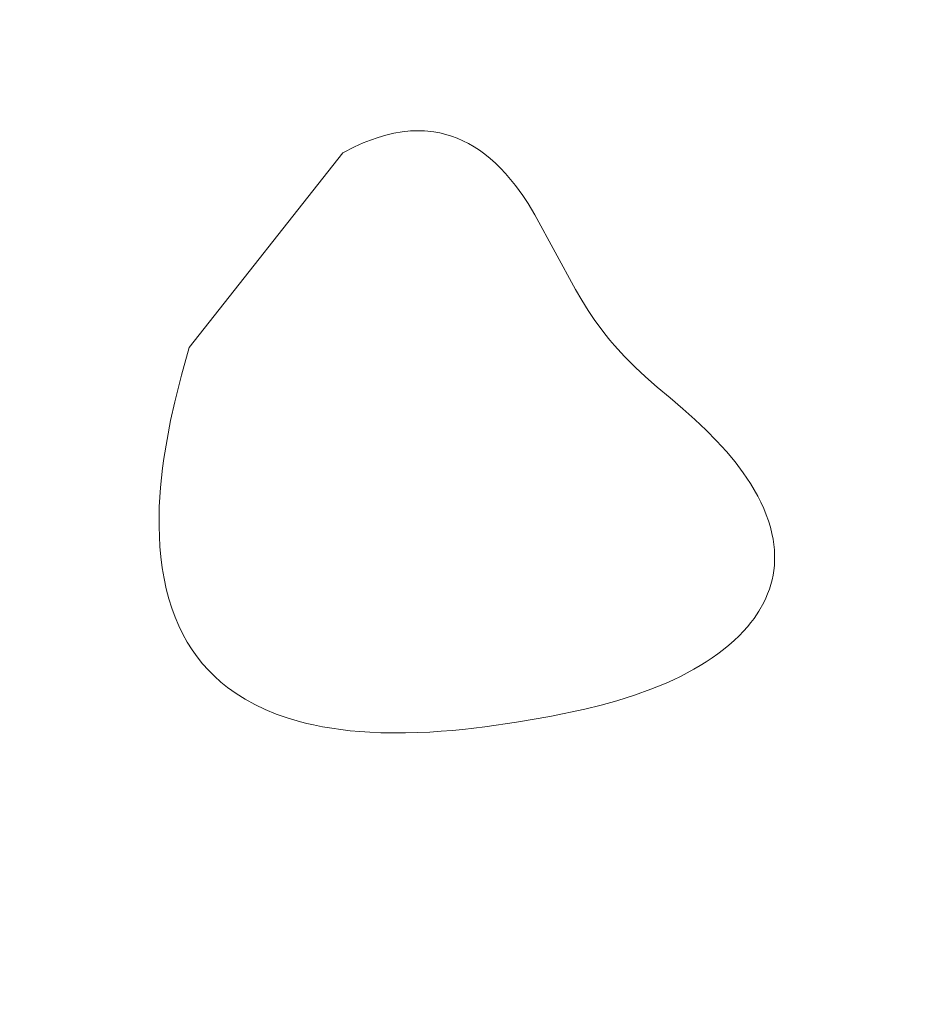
# Model space of a CAD drawing. Header units: millimetres. Extents: x -159 to 180, y -161 to 116.
# Tile 631 of 656: x 44 to 53, y -35 to -24. Entities that reach past the tile are written whole.
import ezdxf

# ---------------------------------------------------------------- set-up
doc = ezdxf.new("R2010")
doc.units = ezdxf.units.MM
doc.header["$MEASUREMENT"] = 0
doc.layers.add('Layer 1', color=7, linetype='Continuous')

msp = doc.modelspace()

# ---------------------------------------------------------------- linework, layer by layer
at = {"layer": 'Layer 1', "color": 18, "lineweight": 9}
for points, knots in [([(-158.5852, -104.074), (-158.5852, -104.074), (179.5952, -104.074), (179.5952, -104.074), (179.5952, -104.074), (179.5952, -104.074), (179.5952, 115.719), (179.5952, 115.719), (179.5952, 115.719), (179.5952, 115.719), (-158.5852, 115.719), (-158.5852, 115.719), (-158.5852, 115.719), (-158.5852, 115.719), (-158.5852, -104.074), (-158.5852, -104.074)], [0, 0, 0, 0, 0.2, 0.2, 0.2, 0.2, 0.4, 0.4, 0.4, 0.4, 0.6, 0.6, 0.6, 0.6, 1, 1, 1, 1]), ([(58.7021, -7.5691), (58.7021, -7.5691), (58.7021, -2.7996), (58.7021, -2.7996), (58.7021, -2.7996), (58.7021, -2.7996), (53.9333, -2.7996), (53.9333, -2.7996), (53.9333, -2.7996), (53.9333, -2.7996), (53.9333, 0.2004), (53.9333, 0.2004), (53.9333, 0.2004), (53.9333, 0.2004), (45.9738, 0.2004), (45.9738, 0.2004), (45.9738, 0.2004), (45.9738, 0.2004), (45.9738, -2.7996), (45.9738, -2.7996), (45.9738, -2.7996), (45.9738, -2.7996), (38.2683, -2.7996), (38.2683, -2.7996), (38.2683, -2.7996), (38.2683, -2.7996), (38.2683, 0.2004), (38.2683, 0.2004), (38.2683, 0.2004), (38.2683, 0.2004), (30.3088, 0.2004), (30.3088, 0.2004), (30.3088, 0.2004), (30.3088, 0.2004), (30.3088, -2.7996), (30.3088, -2.7996), (30.3088, -2.7996), (30.3088, -2.7996), (22.6034, -2.7996), (22.6034, -2.7996), (22.6034, -2.7996), (22.6034, -2.7996), (22.6034, 0.2004), (22.6034, 0.2004), (22.6034, 0.2004), (22.6034, 0.2004), (14.6439, 0.2004), (14.6439, 0.2004), (14.6439, 0.2004), (14.6439, 0.2004), (14.6439, -2.7996), (14.6439, -2.7996), (14.6439, -2.7996), (14.6439, -2.7996), (6.9385, -2.7996), (6.9385, -2.7996), (6.9385, -2.7996), (6.9385, -2.7996), (6.9385, 0.2004), (6.9385, 0.2004), (6.9385, 0.2004), (6.9385, 0.2004), (-1.021, 0.2004), (-1.021, 0.2004), (-1.021, 0.2004), (-1.021, 0.2004), (-1.021, -2.7996), (-1.021, -2.7996), (-1.021, -2.7996), (-1.021, -2.7996), (-8.7264, -2.7996), (-8.7264, -2.7996), (-8.7264, -2.7996), (-8.7264, -2.7996), (-8.7264, 0.2004), (-8.7264, 0.2004), (-8.7264, 0.2004), (-8.7264, 0.2004), (-16.686, 0.2004), (-16.686, 0.2004), (-16.686, 0.2004), (-16.686, 0.2004), (-16.686, -2.7996), (-16.686, -2.7996), (-16.686, -2.7996), (-16.686, -2.7996), (-24.3914, -2.7996), (-24.3914, -2.7996), (-24.3914, -2.7996), (-24.3914, -2.7996), (-24.3914, 0.2004), (-24.3914, 0.2004), (-24.3914, 0.2004), (-24.3914, 0.2004), (-32.351, 0.2004), (-32.351, 0.2004), (-32.351, 0.2004), (-32.351, 0.2004), (-32.351, -2.7996), (-32.351, -2.7996), (-32.351, -2.7996), (-32.351, -2.7996), (-37.1199, -2.7996), (-37.1199, -2.7996), (-37.1199, -2.7996), (-37.1199, -2.7996), (-37.1199, -7.5691), (-37.1199, -7.5691), (-37.1199, -7.5691), (-37.1199, -7.5691), (-40.1199, -7.5691), (-40.1199, -7.5691), (-40.1199, -7.5691), (-40.1199, -7.5691), (-40.1199, -15.5281), (-40.1199, -15.5281), (-40.1199, -15.5281), (-40.1199, -15.5281), (-37.1199, -15.5281), (-37.1199, -15.5281), (-37.1199, -15.5281), (-37.1199, -15.5281), (-37.1199, -23.2341), (-37.1199, -23.2341), (-37.1199, -23.2341), (-37.1199, -23.2341), (-40.1199, -23.2341), (-40.1199, -23.2341), (-40.1199, -23.2341), (-40.1199, -23.2341), (-40.1199, -31.1931), (-40.1199, -31.1931), (-40.1199, -31.1931), (-40.1199, -31.1931), (-37.1199, -31.1931), (-37.1199, -31.1931), (-37.1199, -31.1931), (-37.1199, -31.1931), (-37.1199, -38.8982), (-37.1199, -38.8982), (-37.1199, -38.8982), (-37.1199, -38.8982), (-40.1199, -38.8982), (-40.1199, -38.8982), (-40.1199, -38.8982), (-40.1199, -38.8982), (-40.1199, -46.8582), (-40.1199, -46.8582), (-40.1199, -46.8582), (-40.1199, -46.8582), (-37.1199, -46.8582), (-37.1199, -46.8582), (-37.1199, -46.8582), (-37.1199, -46.8582), (-37.1199, -54.5632), (-37.1199, -54.5632), (-37.1199, -54.5632), (-37.1199, -54.5632), (-40.1199, -54.5632), (-40.1199, -54.5632), (-40.1199, -54.5632), (-40.1199, -54.5632), (-40.1199, -62.5232), (-40.1199, -62.5232), (-40.1199, -62.5232), (-40.1199, -62.5232), (-37.1199, -62.5232), (-37.1199, -62.5232), (-37.1199, -62.5232), (-37.1199, -62.5232), (-37.1199, -70.2283), (-37.1199, -70.2283), (-37.1199, -70.2283), (-37.1199, -70.2283), (-40.1199, -70.2283), (-40.1199, -70.2283), (-40.1199, -70.2283), (-40.1199, -70.2283), (-40.1199, -78.1882), (-40.1199, -78.1882), (-40.1199, -78.1882), (-40.1199, -78.1882), (-37.1199, -78.1882), (-37.1199, -78.1882), (-37.1199, -78.1882), (-37.1199, -78.1882), (-37.1199, -85.8933), (-37.1199, -85.8933), (-37.1199, -85.8933), (-37.1199, -85.8933), (-40.1199, -85.8933), (-40.1199, -85.8933), (-40.1199, -85.8933), (-40.1199, -85.8933), (-40.1199, -93.8533), (-40.1199, -93.8533), (-40.1199, -93.8533), (-40.1199, -93.8533), (-37.1199, -93.8533), (-37.1199, -93.8533), (-37.1199, -93.8533), (-37.1199, -93.8533), (-37.1199, -98.6218), (-37.1199, -98.6218), (-37.1199, -98.6218), (-37.1199, -98.6218), (-32.351, -98.6218), (-32.351, -98.6218), (-32.351, -98.6218), (-32.351, -98.6218), (-32.351, -101.6218), (-32.351, -101.6218), (-32.351, -101.6218), (-32.351, -101.6218), (-24.3914, -101.6218), (-24.3914, -101.6218), (-24.3914, -101.6218), (-24.3914, -101.6218), (-24.3914, -98.6218), (-24.3914, -98.6218), (-24.3914, -98.6218), (-24.3914, -98.6218), (-16.686, -98.6218), (-16.686, -98.6218), (-16.686, -98.6218), (-16.686, -98.6218), (-16.686, -101.6218), (-16.686, -101.6218), (-16.686, -101.6218), (-16.686, -101.6218), (-8.7264, -101.6218), (-8.7264, -101.6218), (-8.7264, -101.6218), (-8.7264, -101.6218), (-8.7264, -98.6218), (-8.7264, -98.6218), (-8.7264, -98.6218), (-8.7264, -98.6218), (-1.021, -98.6218), (-1.021, -98.6218), (-1.021, -98.6218), (-1.021, -98.6218), (-1.021, -101.6218), (-1.021, -101.6218), (-1.021, -101.6218), (-1.021, -101.6218), (6.9385, -101.6218), (6.9385, -101.6218), (6.9385, -101.6218), (6.9385, -101.6218), (6.9385, -98.6218), (6.9385, -98.6218), (6.9385, -98.6218), (6.9385, -98.6218), (14.6439, -98.6218), (14.6439, -98.6218), (14.6439, -98.6218), (14.6439, -98.6218), (14.6439, -101.6218), (14.6439, -101.6218), (14.6439, -101.6218), (14.6439, -101.6218), (22.6034, -101.6218), (22.6034, -101.6218), (22.6034, -101.6218), (22.6034, -101.6218), (22.6034, -98.6218), (22.6034, -98.6218), (22.6034, -98.6218), (22.6034, -98.6218), (30.3088, -98.6218), (30.3088, -98.6218), (30.3088, -98.6218), (30.3088, -98.6218), (30.3088, -101.6218), (30.3088, -101.6218), (30.3088, -101.6218), (30.3088, -101.6218), (38.2683, -101.6218), (38.2683, -101.6218), (38.2683, -101.6218), (38.2683, -101.6218), (38.2683, -98.6218), (38.2683, -98.6218), (38.2683, -98.6218), (38.2683, -98.6218), (45.9738, -98.6218), (45.9738, -98.6218), (45.9738, -98.6218), (45.9738, -98.6218), (45.9738, -101.6218), (45.9738, -101.6218), (45.9738, -101.6218), (45.9738, -101.6218), (53.9333, -101.6218), (53.9333, -101.6218), (53.9333, -101.6218), (53.9333, -101.6218), (53.9333, -98.6218), (53.9333, -98.6218), (53.9333, -98.6218), (53.9333, -98.6218), (58.7021, -98.6218), (58.7021, -98.6218), (58.7021, -98.6218), (58.7021, -98.6218), (58.7021, -93.8533), (58.7021, -93.8533), (58.7021, -93.8533), (58.7021, -93.8533), (61.7021, -93.8533), (61.7021, -93.8533), (61.7021, -93.8533), (61.7021, -93.8533), (61.7021, -85.8933), (61.7021, -85.8933), (61.7021, -85.8933), (61.7021, -85.8933), (58.7021, -85.8933), (58.7021, -85.8933), (58.7021, -85.8933), (58.7021, -85.8933), (58.7021, -78.1882), (58.7021, -78.1882), (58.7021, -78.1882), (58.7021, -78.1882), (61.7021, -78.1882), (61.7021, -78.1882), (61.7021, -78.1882), (61.7021, -78.1882), (61.7021, -70.2283), (61.7021, -70.2283), (61.7021, -70.2283), (61.7021, -70.2283), (58.7021, -70.2283), (58.7021, -70.2283), (58.7021, -70.2283), (58.7021, -70.2283), (58.7021, -62.5232), (58.7021, -62.5232), (58.7021, -62.5232), (58.7021, -62.5232), (61.7021, -62.5232), (61.7021, -62.5232), (61.7021, -62.5232), (61.7021, -62.5232), (61.7021, -54.5632), (61.7021, -54.5632), (61.7021, -54.5632), (61.7021, -54.5632), (58.7021, -54.5632), (58.7021, -54.5632), (58.7021, -54.5632), (58.7021, -54.5632), (58.7021, -46.8582), (58.7021, -46.8582), (58.7021, -46.8582), (58.7021, -46.8582), (61.7021, -46.8582), (61.7021, -46.8582), (61.7021, -46.8582), (61.7021, -46.8582), (61.7021, -38.8982), (61.7021, -38.8982), (61.7021, -38.8982), (61.7021, -38.8982), (58.7021, -38.8982), (58.7021, -38.8982), (58.7021, -38.8982), (58.7021, -38.8982), (58.7021, -31.1931), (58.7021, -31.1931), (58.7021, -31.1931), (58.7021, -31.1931), (61.7021, -31.1931), (61.7021, -31.1931), (61.7021, -31.1931), (61.7021, -31.1931), (61.7021, -23.2341), (61.7021, -23.2341), (61.7021, -23.2341), (61.7021, -23.2341), (58.7021, -23.2341), (58.7021, -23.2341), (58.7021, -23.2341), (58.7021, -23.2341), (58.7021, -15.5281), (58.7021, -15.5281), (58.7021, -15.5281), (58.7021, -15.5281), (61.7021, -15.5281), (61.7021, -15.5281), (61.7021, -15.5281), (61.7021, -15.5281), (61.7021, -7.5691), (61.7021, -7.5691), (61.7021, -7.5691), (61.7021, -7.5691), (58.7021, -7.5691), (58.7021, -7.5691)], [0, 0, 0, 0, 0.009901, 0.009901, 0.009901, 0.009901, 0.019802, 0.019802, 0.019802, 0.019802, 0.029703, 0.029703, 0.029703, 0.029703, 0.039604, 0.039604, 0.039604, 0.039604, 0.049505, 0.049505, 0.049505, 0.049505, 0.0594059, 0.0594059, 0.0594059, 0.0594059, 0.0693069, 0.0693069, 0.0693069, 0.0693069, 0.0792079, 0.0792079, 0.0792079, 0.0792079, 0.0891089, 0.0891089, 0.0891089, 0.0891089, 0.0990099, 0.0990099, 0.0990099, 0.0990099, 0.1089109, 0.1089109, 0.1089109, 0.1089109, 0.1188119, 0.1188119, 0.1188119, 0.1188119, 0.1287129, 0.1287129, 0.1287129, 0.1287129, 0.1386139, 0.1386139, 0.1386139, 0.1386139, 0.1485149, 0.1485149, 0.1485149, 0.1485149, 0.1584158, 0.1584158, 0.1584158, 0.1584158, 0.1683168, 0.1683168, 0.1683168, 0.1683168, 0.1782178, 0.1782178, 0.1782178, 0.1782178, 0.1881188, 0.1881188, 0.1881188, 0.1881188, 0.1980198, 0.1980198, 0.1980198, 0.1980198, 0.2079208, 0.2079208, 0.2079208, 0.2079208, 0.2178218, 0.2178218, 0.2178218, 0.2178218, 0.2277228, 0.2277228, 0.2277228, 0.2277228, 0.2376238, 0.2376238, 0.2376238, 0.2376238, 0.2475248, 0.2475248, 0.2475248, 0.2475248, 0.2574257, 0.2574257, 0.2574257, 0.2574257, 0.2673267, 0.2673267, 0.2673267, 0.2673267, 0.2772277, 0.2772277, 0.2772277, 0.2772277, 0.2871287, 0.2871287, 0.2871287, 0.2871287, 0.2970297, 0.2970297, 0.2970297, 0.2970297, 0.3069307, 0.3069307, 0.3069307, 0.3069307, 0.3168317, 0.3168317, 0.3168317, 0.3168317, 0.3267327, 0.3267327, 0.3267327, 0.3267327, 0.3366337, 0.3366337, 0.3366337, 0.3366337, 0.3465347, 0.3465347, 0.3465347, 0.3465347, 0.3564356, 0.3564356, 0.3564356, 0.3564356, 0.3663366, 0.3663366, 0.3663366, 0.3663366, 0.3762376, 0.3762376, 0.3762376, 0.3762376, 0.3861386, 0.3861386, 0.3861386, 0.3861386, 0.3960396, 0.3960396, 0.3960396, 0.3960396, 0.4059406, 0.4059406, 0.4059406, 0.4059406, 0.4158416, 0.4158416, 0.4158416, 0.4158416, 0.4257426, 0.4257426, 0.4257426, 0.4257426, 0.4356436, 0.4356436, 0.4356436, 0.4356436, 0.4455446, 0.4455446, 0.4455446, 0.4455446, 0.4554455, 0.4554455, 0.4554455, 0.4554455, 0.4653465, 0.4653465, 0.4653465, 0.4653465, 0.4752475, 0.4752475, 0.4752475, 0.4752475, 0.4851485, 0.4851485, 0.4851485, 0.4851485, 0.4950495, 0.4950495, 0.4950495, 0.4950495, 0.5049505, 0.5049505, 0.5049505, 0.5049505, 0.5148515, 0.5148515, 0.5148515, 0.5148515, 0.5247525, 0.5247525, 0.5247525, 0.5247525, 0.5346535, 0.5346535, 0.5346535, 0.5346535, 0.5445545, 0.5445545, 0.5445545, 0.5445545, 0.5544554, 0.5544554, 0.5544554, 0.5544554, 0.5643564, 0.5643564, 0.5643564, 0.5643564, 0.5742574, 0.5742574, 0.5742574, 0.5742574, 0.5841584, 0.5841584, 0.5841584, 0.5841584, 0.5940594, 0.5940594, 0.5940594, 0.5940594, 0.6039604, 0.6039604, 0.6039604, 0.6039604, 0.6138614, 0.6138614, 0.6138614, 0.6138614, 0.6237624, 0.6237624, 0.6237624, 0.6237624, 0.6336634, 0.6336634, 0.6336634, 0.6336634, 0.6435644, 0.6435644, 0.6435644, 0.6435644, 0.6534653, 0.6534653, 0.6534653, 0.6534653, 0.6633663, 0.6633663, 0.6633663, 0.6633663, 0.6732673, 0.6732673, 0.6732673, 0.6732673, 0.6831683, 0.6831683, 0.6831683, 0.6831683, 0.6930693, 0.6930693, 0.6930693, 0.6930693, 0.7029703, 0.7029703, 0.7029703, 0.7029703, 0.7128713, 0.7128713, 0.7128713, 0.7128713, 0.7227723, 0.7227723, 0.7227723, 0.7227723, 0.7326733, 0.7326733, 0.7326733, 0.7326733, 0.7425743, 0.7425743, 0.7425743, 0.7425743, 0.7524752, 0.7524752, 0.7524752, 0.7524752, 0.7623762, 0.7623762, 0.7623762, 0.7623762, 0.7722772, 0.7722772, 0.7722772, 0.7722772, 0.7821782, 0.7821782, 0.7821782, 0.7821782, 0.7920792, 0.7920792, 0.7920792, 0.7920792, 0.8019802, 0.8019802, 0.8019802, 0.8019802, 0.8118812, 0.8118812, 0.8118812, 0.8118812, 0.8217822, 0.8217822, 0.8217822, 0.8217822, 0.8316832, 0.8316832, 0.8316832, 0.8316832, 0.8415842, 0.8415842, 0.8415842, 0.8415842, 0.8514851, 0.8514851, 0.8514851, 0.8514851, 0.8613861, 0.8613861, 0.8613861, 0.8613861, 0.8712871, 0.8712871, 0.8712871, 0.8712871, 0.8811881, 0.8811881, 0.8811881, 0.8811881, 0.8910891, 0.8910891, 0.8910891, 0.8910891, 0.9009901, 0.9009901, 0.9009901, 0.9009901, 0.9108911, 0.9108911, 0.9108911, 0.9108911, 0.9207921, 0.9207921, 0.9207921, 0.9207921, 0.9306931, 0.9306931, 0.9306931, 0.9306931, 0.9405941, 0.9405941, 0.9405941, 0.9405941, 0.950495, 0.950495, 0.950495, 0.950495, 0.960396, 0.960396, 0.960396, 0.960396, 0.970297, 0.970297, 0.970297, 0.970297, 0.980198, 0.980198, 0.980198, 0.980198, 1, 1, 1, 1]), ([(47.1035, -25.6736), (47.1035, -25.6736), (45.4311, -27.7918), (45.4311, -27.7918), (45.4311, -27.7918), (45.4311, -27.7918), (45.3464, -28.0906), (45.3464, -28.0906), (45.3464, -28.0906), (45.3464, -28.0906), (45.2742, -28.3796), (45.2742, -28.3796), (45.2742, -28.3796), (45.2742, -28.3796), (45.2303, -28.5847), (45.2303, -28.5847), (45.2303, -28.5847), (45.2303, -28.5847), (45.1907, -28.7905), (45.1907, -28.7905), (45.1907, -28.7905), (45.1907, -28.7905), (45.1568, -28.9977), (45.1568, -28.9977), (45.1568, -28.9977), (45.1568, -28.9977), (45.1424, -29.1019), (45.1424, -29.1019), (45.1424, -29.1019), (45.1424, -29.1019), (45.1301, -29.2066), (45.1301, -29.2066), (45.1301, -29.2066), (45.1301, -29.2066), (45.1198, -29.3117), (45.1198, -29.3117), (45.1198, -29.3117), (45.1198, -29.3117), (45.1119, -29.4175), (45.1119, -29.4175), (45.1119, -29.4175), (45.1119, -29.4175), (45.1066, -29.5239), (45.1066, -29.5239), (45.1066, -29.5239), (45.1066, -29.5239), (45.1039, -29.631), (45.1039, -29.631), (45.1039, -29.631), (45.1039, -29.631), (45.1041, -29.7388), (45.1041, -29.7388), (45.1041, -29.7388), (45.1041, -29.7388), (45.1074, -29.8474), (45.1074, -29.8474), (45.1074, -29.8474), (45.1074, -29.8474), (45.1139, -29.9568), (45.1139, -29.9568), (45.1139, -29.9568), (45.1139, -29.9568), (45.1238, -30.0671), (45.1238, -30.0671), (45.1238, -30.0671), (45.1238, -30.0671), (45.139, -30.188), (45.139, -30.188), (45.139, -30.188), (45.139, -30.188), (45.1586, -30.3043), (45.1586, -30.3043), (45.1586, -30.3043), (45.1586, -30.3043), (45.1824, -30.4161), (45.1824, -30.4161), (45.1824, -30.4161), (45.1824, -30.4161), (45.2104, -30.5235), (45.2104, -30.5235), (45.2104, -30.5235), (45.2104, -30.5235), (45.2425, -30.6265), (45.2425, -30.6265), (45.2425, -30.6265), (45.2425, -30.6265), (45.2787, -30.7253), (45.2787, -30.7253), (45.2787, -30.7253), (45.2787, -30.7253), (45.3189, -30.8197), (45.3189, -30.8197), (45.3189, -30.8197), (45.3189, -30.8197), (45.3631, -30.91), (45.3631, -30.91), (45.3631, -30.91), (45.3631, -30.91), (45.4111, -30.9962), (45.4111, -30.9962), (45.4111, -30.9962), (45.4111, -30.9962), (45.4629, -31.0783), (45.4629, -31.0783), (45.4629, -31.0783), (45.4629, -31.0783), (45.5184, -31.1565), (45.5184, -31.1565), (45.5184, -31.1565), (45.5184, -31.1565), (45.5776, -31.2307), (45.5776, -31.2307), (45.5776, -31.2307), (45.5776, -31.2307), (45.6404, -31.301), (45.6404, -31.301), (45.6404, -31.301), (45.6404, -31.301), (45.7067, -31.3676), (45.7067, -31.3676), (45.7067, -31.3676), (45.7067, -31.3676), (45.7765, -31.4304), (45.7765, -31.4304), (45.7765, -31.4304), (45.7765, -31.4304), (45.8497, -31.4895), (45.8497, -31.4895), (45.8497, -31.4895), (45.8497, -31.4895), (45.9413, -31.5553), (45.9413, -31.5553), (45.9413, -31.5553), (45.9413, -31.5553), (46.0402, -31.6176), (46.0402, -31.6176), (46.0402, -31.6176), (46.0402, -31.6176), (46.1463, -31.676), (46.1463, -31.676), (46.1463, -31.676), (46.1463, -31.676), (46.2596, -31.7302), (46.2596, -31.7302), (46.2596, -31.7302), (46.2596, -31.7302), (46.38, -31.7797), (46.38, -31.7797), (46.38, -31.7797), (46.38, -31.7797), (46.5075, -31.8242), (46.5075, -31.8242), (46.5075, -31.8242), (46.5075, -31.8242), (46.6421, -31.8632), (46.6421, -31.8632), (46.6421, -31.8632), (46.6421, -31.8632), (46.712, -31.8805), (46.712, -31.8805), (46.712, -31.8805), (46.712, -31.8805), (46.7837, -31.8963), (46.7837, -31.8963), (46.7837, -31.8963), (46.7837, -31.8963), (46.8836, -31.9159), (46.8836, -31.9159), (46.8836, -31.9159), (46.8836, -31.9159), (46.9825, -31.9331), (46.9825, -31.9331), (46.9825, -31.9331), (46.9825, -31.9331), (47.082, -31.9477), (47.082, -31.9477), (47.082, -31.9477), (47.082, -31.9477), (47.1836, -31.9599), (47.1836, -31.9599), (47.1836, -31.9599), (47.1836, -31.9599), (47.2888, -31.9696), (47.2888, -31.9696), (47.2888, -31.9696), (47.2888, -31.9696), (47.3992, -31.9768), (47.3992, -31.9768), (47.3992, -31.9768), (47.3992, -31.9768), (47.5163, -31.9815), (47.5163, -31.9815), (47.5163, -31.9815), (47.5163, -31.9815), (47.6417, -31.9837), (47.6417, -31.9837), (47.6417, -31.9837), (47.6417, -31.9837), (47.785, -31.9832), (47.785, -31.9832), (47.785, -31.9832), (47.785, -31.9832), (47.9203, -31.9799), (47.9203, -31.9799), (47.9203, -31.9799), (47.9203, -31.9799), (48.0491, -31.9742), (48.0491, -31.9742), (48.0491, -31.9742), (48.0491, -31.9742), (48.1729, -31.9662), (48.1729, -31.9662), (48.1729, -31.9662), (48.1729, -31.9662), (48.2931, -31.9564), (48.2931, -31.9564), (48.2931, -31.9564), (48.2931, -31.9564), (48.4112, -31.945), (48.4112, -31.945), (48.4112, -31.945), (48.4112, -31.945), (48.6472, -31.9187), (48.6472, -31.9187), (48.6472, -31.9187), (48.6472, -31.9187), (48.9934, -31.8679), (48.9934, -31.8679), (48.9934, -31.8679), (48.9934, -31.8679), (49.3571, -31.8035), (49.3571, -31.8035), (49.3571, -31.8035), (49.3571, -31.8035), (49.7384, -31.7234), (49.7384, -31.7234), (49.7384, -31.7234), (49.7384, -31.7234), (49.915, -31.6804), (49.915, -31.6804), (49.915, -31.6804), (49.915, -31.6804), (50.0867, -31.6336), (50.0867, -31.6336), (50.0867, -31.6336), (50.0867, -31.6336), (50.2763, -31.5727), (50.2763, -31.5727), (50.2763, -31.5727), (50.2763, -31.5727), (50.4543, -31.5085), (50.4543, -31.5085), (50.4543, -31.5085), (50.4543, -31.5085), (50.539, -31.475), (50.539, -31.475), (50.539, -31.475), (50.539, -31.475), (50.621, -31.4405), (50.621, -31.4405), (50.621, -31.4405), (50.621, -31.4405), (50.7003, -31.405), (50.7003, -31.405), (50.7003, -31.405), (50.7003, -31.405), (50.777, -31.3683), (50.777, -31.3683), (50.777, -31.3683), (50.777, -31.3683), (50.8512, -31.3305), (50.8512, -31.3305), (50.8512, -31.3305), (50.8512, -31.3305), (50.9229, -31.2915), (50.9229, -31.2915), (50.9229, -31.2915), (50.9229, -31.2915), (50.9921, -31.2512), (50.9921, -31.2512), (50.9921, -31.2512), (50.9921, -31.2512), (51.059, -31.2095), (51.059, -31.2095), (51.059, -31.2095), (51.059, -31.2095), (51.1236, -31.1665), (51.1236, -31.1665), (51.1236, -31.1665), (51.1236, -31.1665), (51.1859, -31.122), (51.1859, -31.122), (51.1859, -31.122), (51.1859, -31.122), (51.2461, -31.0761), (51.2461, -31.0761), (51.2461, -31.0761), (51.2461, -31.0761), (51.3041, -31.0286), (51.3041, -31.0286), (51.3041, -31.0286), (51.3041, -31.0286), (51.3631, -30.9766), (51.3631, -30.9766), (51.3631, -30.9766), (51.3631, -30.9766), (51.4165, -30.9256), (51.4165, -30.9256), (51.4165, -30.9256), (51.4165, -30.9256), (51.4645, -30.876), (51.4645, -30.876), (51.4645, -30.876), (51.4645, -30.876), (51.5074, -30.8279), (51.5074, -30.8279), (51.5074, -30.8279), (51.5074, -30.8279), (51.5453, -30.7818), (51.5453, -30.7818), (51.5453, -30.7818), (51.5453, -30.7818), (51.5784, -30.738), (51.5784, -30.738), (51.5784, -30.738), (51.5784, -30.738), (51.6312, -30.6585), (51.6312, -30.6585), (51.6312, -30.6585), (51.6312, -30.6585), (51.6832, -30.5646), (51.6832, -30.5646), (51.6832, -30.5646), (51.6832, -30.5646), (51.706, -30.5169), (51.706, -30.5169), (51.706, -30.5169), (51.706, -30.5169), (51.7266, -30.4686), (51.7266, -30.4686), (51.7266, -30.4686), (51.7266, -30.4686), (51.745, -30.4196), (51.745, -30.4196), (51.745, -30.4196), (51.745, -30.4196), (51.761, -30.3698), (51.761, -30.3698), (51.761, -30.3698), (51.761, -30.3698), (51.7746, -30.3192), (51.7746, -30.3192), (51.7746, -30.3192), (51.7746, -30.3192), (51.7856, -30.2677), (51.7856, -30.2677), (51.7856, -30.2677), (51.7856, -30.2677), (51.794, -30.2151), (51.794, -30.2151), (51.794, -30.2151), (51.794, -30.2151), (51.7997, -30.1615), (51.7997, -30.1615), (51.7997, -30.1615), (51.7997, -30.1615), (51.8027, -30.1067), (51.8027, -30.1067), (51.8027, -30.1067), (51.8027, -30.1067), (51.8028, -30.0507), (51.8028, -30.0507), (51.8028, -30.0507), (51.8028, -30.0507), (51.8, -29.9934), (51.8, -29.9934), (51.8, -29.9934), (51.8, -29.9934), (51.7941, -29.9347), (51.7941, -29.9347), (51.7941, -29.9347), (51.7941, -29.9347), (51.7852, -29.8745), (51.7852, -29.8745), (51.7852, -29.8745), (51.7852, -29.8745), (51.7731, -29.8128), (51.7731, -29.8128), (51.7731, -29.8128), (51.7731, -29.8128), (51.7562, -29.7445), (51.7562, -29.7445), (51.7562, -29.7445), (51.7562, -29.7445), (51.7356, -29.6766), (51.7356, -29.6766), (51.7356, -29.6766), (51.7356, -29.6766), (51.7115, -29.6091), (51.7115, -29.6091), (51.7115, -29.6091), (51.7115, -29.6091), (51.6839, -29.5416), (51.6839, -29.5416), (51.6839, -29.5416), (51.6839, -29.5416), (51.6527, -29.4741), (51.6527, -29.4741), (51.6527, -29.4741), (51.6527, -29.4741), (51.618, -29.4062), (51.618, -29.4062), (51.618, -29.4062), (51.618, -29.4062), (51.5799, -29.3379), (51.5799, -29.3379), (51.5799, -29.3379), (51.5799, -29.3379), (51.5384, -29.2688), (51.5384, -29.2688), (51.5384, -29.2688), (51.5384, -29.2688), (51.5009, -29.2104), (51.5009, -29.2104), (51.5009, -29.2104), (51.5009, -29.2104), (51.4608, -29.1522), (51.4608, -29.1522), (51.4608, -29.1522), (51.4608, -29.1522), (51.3736, -29.036), (51.3736, -29.036), (51.3736, -29.036), (51.3736, -29.036), (51.2771, -28.9201), (51.2771, -28.9201), (51.2771, -28.9201), (51.2771, -28.9201), (51.1717, -28.8044), (51.1717, -28.8044), (51.1717, -28.8044), (51.1717, -28.8044), (51.0577, -28.6885), (51.0577, -28.6885), (51.0577, -28.6885), (51.0577, -28.6885), (50.9354, -28.5724), (50.9354, -28.5724), (50.9354, -28.5724), (50.9354, -28.5724), (50.8052, -28.4558), (50.8052, -28.4558), (50.8052, -28.4558), (50.8052, -28.4558), (50.6675, -28.3386), (50.6675, -28.3386), (50.6675, -28.3386), (50.6675, -28.3386), (50.5255, -28.2205), (50.5255, -28.2205), (50.5255, -28.2205), (50.5255, -28.2205), (50.3981, -28.1091), (50.3981, -28.1091), (50.3981, -28.1091), (50.3981, -28.1091), (50.2832, -28.0027), (50.2832, -28.0027), (50.2832, -28.0027), (50.2832, -28.0027), (50.1677, -27.8866), (50.1677, -27.8866), (50.1677, -27.8866), (50.1677, -27.8866), (50.0612, -27.7703), (50.0612, -27.7703), (50.0612, -27.7703), (50.0612, -27.7703), (50.009, -27.7088), (50.009, -27.7088), (50.009, -27.7088), (50.009, -27.7088), (49.9563, -27.6432), (49.9563, -27.6432), (49.9563, -27.6432), (49.9563, -27.6432), (49.9023, -27.5724), (49.9023, -27.5724), (49.9023, -27.5724), (49.9023, -27.5724), (49.8461, -27.4949), (49.8461, -27.4949), (49.8461, -27.4949), (49.8461, -27.4949), (49.7749, -27.3884), (49.7749, -27.3884), (49.7749, -27.3884), (49.7749, -27.3884), (49.7054, -27.2771), (49.7054, -27.2771), (49.7054, -27.2771), (49.7054, -27.2771), (49.6361, -27.1599), (49.6361, -27.1599), (49.6361, -27.1599), (49.6361, -27.1599), (49.1935, -26.3464), (49.1935, -26.3464), (49.1935, -26.3464), (49.1935, -26.3464), (49.1193, -26.223), (49.1193, -26.223), (49.1193, -26.223), (49.1193, -26.223), (49.0612, -26.1357), (49.0612, -26.1357), (49.0612, -26.1357), (49.0612, -26.1357), (48.983, -26.0286), (48.983, -26.0286), (48.983, -26.0286), (48.983, -26.0286), (48.9295, -25.961), (48.9295, -25.961), (48.9295, -25.961), (48.9295, -25.961), (48.8751, -25.8977), (48.8751, -25.8977), (48.8751, -25.8977), (48.8751, -25.8977), (48.8198, -25.8387), (48.8198, -25.8387), (48.8198, -25.8387), (48.8198, -25.8387), (48.7638, -25.784), (48.7638, -25.784), (48.7638, -25.784), (48.7638, -25.784), (48.7069, -25.7335), (48.7069, -25.7335), (48.7069, -25.7335), (48.7069, -25.7335), (48.6492, -25.687), (48.6492, -25.687), (48.6492, -25.687), (48.6492, -25.687), (48.5907, -25.6447), (48.5907, -25.6447), (48.5907, -25.6447), (48.5907, -25.6447), (48.5315, -25.6063), (48.5315, -25.6063), (48.5315, -25.6063), (48.5315, -25.6063), (48.4714, -25.5718), (48.4714, -25.5718), (48.4714, -25.5718), (48.4714, -25.5718), (48.4106, -25.5412), (48.4106, -25.5412), (48.4106, -25.5412), (48.4106, -25.5412), (48.349, -25.5144), (48.349, -25.5144), (48.349, -25.5144), (48.349, -25.5144), (48.2867, -25.4913), (48.2867, -25.4913), (48.2867, -25.4913), (48.2867, -25.4913), (48.2236, -25.472), (48.2236, -25.472), (48.2236, -25.472), (48.2236, -25.472), (48.1598, -25.4562), (48.1598, -25.4562), (48.1598, -25.4562), (48.1598, -25.4562), (48.0953, -25.444), (48.0953, -25.444), (48.0953, -25.444), (48.0953, -25.444), (48.03, -25.4353), (48.03, -25.4353), (48.03, -25.4353), (48.03, -25.4353), (47.9927, -25.4334), (47.9927, -25.4334), (47.9927, -25.4334), (47.9927, -25.4334), (47.955, -25.4314), (47.955, -25.4314), (47.955, -25.4314), (47.955, -25.4314), (47.8782, -25.4314), (47.8782, -25.4314), (47.8782, -25.4314), (47.8782, -25.4314), (47.8391, -25.4343), (47.8391, -25.4343), (47.8391, -25.4343), (47.8391, -25.4343), (47.749, -25.4437), (47.749, -25.4437), (47.749, -25.4437), (47.749, -25.4437), (47.6603, -25.4584), (47.6603, -25.4584), (47.6603, -25.4584), (47.6603, -25.4584), (47.5733, -25.4785), (47.5733, -25.4785), (47.5733, -25.4785), (47.5733, -25.4785), (47.4884, -25.5042), (47.4884, -25.5042), (47.4884, -25.5042), (47.4884, -25.5042), (47.4054, -25.5329), (47.4054, -25.5329), (47.4054, -25.5329), (47.4054, -25.5329), (47.3243, -25.5647), (47.3243, -25.5647), (47.3243, -25.5647), (47.3243, -25.5647), (47.229, -25.6086), (47.229, -25.6086), (47.229, -25.6086), (47.229, -25.6086), (47.1035, -25.6736), (47.1035, -25.6736)], [0, 0, 0, 0, 0.0062893, 0.0062893, 0.0062893, 0.0062893, 0.0125786, 0.0125786, 0.0125786, 0.0125786, 0.0188679, 0.0188679, 0.0188679, 0.0188679, 0.0251572, 0.0251572, 0.0251572, 0.0251572, 0.0314465, 0.0314465, 0.0314465, 0.0314465, 0.0377358, 0.0377358, 0.0377358, 0.0377358, 0.0440252, 0.0440252, 0.0440252, 0.0440252, 0.0503145, 0.0503145, 0.0503145, 0.0503145, 0.0566038, 0.0566038, 0.0566038, 0.0566038, 0.0628931, 0.0628931, 0.0628931, 0.0628931, 0.0691824, 0.0691824, 0.0691824, 0.0691824, 0.0754717, 0.0754717, 0.0754717, 0.0754717, 0.081761, 0.081761, 0.081761, 0.081761, 0.0880503, 0.0880503, 0.0880503, 0.0880503, 0.0943396, 0.0943396, 0.0943396, 0.0943396, 0.1006289, 0.1006289, 0.1006289, 0.1006289, 0.1069182, 0.1069182, 0.1069182, 0.1069182, 0.1132075, 0.1132075, 0.1132075, 0.1132075, 0.1194969, 0.1194969, 0.1194969, 0.1194969, 0.1257862, 0.1257862, 0.1257862, 0.1257862, 0.1320755, 0.1320755, 0.1320755, 0.1320755, 0.1383648, 0.1383648, 0.1383648, 0.1383648, 0.1446541, 0.1446541, 0.1446541, 0.1446541, 0.1509434, 0.1509434, 0.1509434, 0.1509434, 0.1572327, 0.1572327, 0.1572327, 0.1572327, 0.163522, 0.163522, 0.163522, 0.163522, 0.1698113, 0.1698113, 0.1698113, 0.1698113, 0.1761006, 0.1761006, 0.1761006, 0.1761006, 0.1823899, 0.1823899, 0.1823899, 0.1823899, 0.1886792, 0.1886792, 0.1886792, 0.1886792, 0.1949686, 0.1949686, 0.1949686, 0.1949686, 0.2012579, 0.2012579, 0.2012579, 0.2012579, 0.2075472, 0.2075472, 0.2075472, 0.2075472, 0.2138365, 0.2138365, 0.2138365, 0.2138365, 0.2201258, 0.2201258, 0.2201258, 0.2201258, 0.2264151, 0.2264151, 0.2264151, 0.2264151, 0.2327044, 0.2327044, 0.2327044, 0.2327044, 0.2389937, 0.2389937, 0.2389937, 0.2389937, 0.245283, 0.245283, 0.245283, 0.245283, 0.2515723, 0.2515723, 0.2515723, 0.2515723, 0.2578616, 0.2578616, 0.2578616, 0.2578616, 0.2641509, 0.2641509, 0.2641509, 0.2641509, 0.2704403, 0.2704403, 0.2704403, 0.2704403, 0.2767296, 0.2767296, 0.2767296, 0.2767296, 0.2830189, 0.2830189, 0.2830189, 0.2830189, 0.2893082, 0.2893082, 0.2893082, 0.2893082, 0.2955975, 0.2955975, 0.2955975, 0.2955975, 0.3018868, 0.3018868, 0.3018868, 0.3018868, 0.3081761, 0.3081761, 0.3081761, 0.3081761, 0.3144654, 0.3144654, 0.3144654, 0.3144654, 0.3207547, 0.3207547, 0.3207547, 0.3207547, 0.327044, 0.327044, 0.327044, 0.327044, 0.3333333, 0.3333333, 0.3333333, 0.3333333, 0.3396226, 0.3396226, 0.3396226, 0.3396226, 0.3459119, 0.3459119, 0.3459119, 0.3459119, 0.3522013, 0.3522013, 0.3522013, 0.3522013, 0.3584906, 0.3584906, 0.3584906, 0.3584906, 0.3647799, 0.3647799, 0.3647799, 0.3647799, 0.3710692, 0.3710692, 0.3710692, 0.3710692, 0.3773585, 0.3773585, 0.3773585, 0.3773585, 0.3836478, 0.3836478, 0.3836478, 0.3836478, 0.3899371, 0.3899371, 0.3899371, 0.3899371, 0.3962264, 0.3962264, 0.3962264, 0.3962264, 0.4025157, 0.4025157, 0.4025157, 0.4025157, 0.408805, 0.408805, 0.408805, 0.408805, 0.4150943, 0.4150943, 0.4150943, 0.4150943, 0.4213836, 0.4213836, 0.4213836, 0.4213836, 0.427673, 0.427673, 0.427673, 0.427673, 0.4339623, 0.4339623, 0.4339623, 0.4339623, 0.4402516, 0.4402516, 0.4402516, 0.4402516, 0.4465409, 0.4465409, 0.4465409, 0.4465409, 0.4528302, 0.4528302, 0.4528302, 0.4528302, 0.4591195, 0.4591195, 0.4591195, 0.4591195, 0.4654088, 0.4654088, 0.4654088, 0.4654088, 0.4716981, 0.4716981, 0.4716981, 0.4716981, 0.4779874, 0.4779874, 0.4779874, 0.4779874, 0.4842767, 0.4842767, 0.4842767, 0.4842767, 0.490566, 0.490566, 0.490566, 0.490566, 0.4968553, 0.4968553, 0.4968553, 0.4968553, 0.5031447, 0.5031447, 0.5031447, 0.5031447, 0.509434, 0.509434, 0.509434, 0.509434, 0.5157233, 0.5157233, 0.5157233, 0.5157233, 0.5220126, 0.5220126, 0.5220126, 0.5220126, 0.5283019, 0.5283019, 0.5283019, 0.5283019, 0.5345912, 0.5345912, 0.5345912, 0.5345912, 0.5408805, 0.5408805, 0.5408805, 0.5408805, 0.5471698, 0.5471698, 0.5471698, 0.5471698, 0.5534591, 0.5534591, 0.5534591, 0.5534591, 0.5597484, 0.5597484, 0.5597484, 0.5597484, 0.5660377, 0.5660377, 0.5660377, 0.5660377, 0.572327, 0.572327, 0.572327, 0.572327, 0.5786164, 0.5786164, 0.5786164, 0.5786164, 0.5849057, 0.5849057, 0.5849057, 0.5849057, 0.591195, 0.591195, 0.591195, 0.591195, 0.5974843, 0.5974843, 0.5974843, 0.5974843, 0.6037736, 0.6037736, 0.6037736, 0.6037736, 0.6100629, 0.6100629, 0.6100629, 0.6100629, 0.6163522, 0.6163522, 0.6163522, 0.6163522, 0.6226415, 0.6226415, 0.6226415, 0.6226415, 0.6289308, 0.6289308, 0.6289308, 0.6289308, 0.6352201, 0.6352201, 0.6352201, 0.6352201, 0.6415094, 0.6415094, 0.6415094, 0.6415094, 0.6477987, 0.6477987, 0.6477987, 0.6477987, 0.6540881, 0.6540881, 0.6540881, 0.6540881, 0.6603774, 0.6603774, 0.6603774, 0.6603774, 0.6666667, 0.6666667, 0.6666667, 0.6666667, 0.672956, 0.672956, 0.672956, 0.672956, 0.6792453, 0.6792453, 0.6792453, 0.6792453, 0.6855346, 0.6855346, 0.6855346, 0.6855346, 0.6918239, 0.6918239, 0.6918239, 0.6918239, 0.6981132, 0.6981132, 0.6981132, 0.6981132, 0.7044025, 0.7044025, 0.7044025, 0.7044025, 0.7106918, 0.7106918, 0.7106918, 0.7106918, 0.7169811, 0.7169811, 0.7169811, 0.7169811, 0.7232704, 0.7232704, 0.7232704, 0.7232704, 0.7295597, 0.7295597, 0.7295597, 0.7295597, 0.7358491, 0.7358491, 0.7358491, 0.7358491, 0.7421384, 0.7421384, 0.7421384, 0.7421384, 0.7484277, 0.7484277, 0.7484277, 0.7484277, 0.754717, 0.754717, 0.754717, 0.754717, 0.7610063, 0.7610063, 0.7610063, 0.7610063, 0.7672956, 0.7672956, 0.7672956, 0.7672956, 0.7735849, 0.7735849, 0.7735849, 0.7735849, 0.7798742, 0.7798742, 0.7798742, 0.7798742, 0.7861635, 0.7861635, 0.7861635, 0.7861635, 0.7924528, 0.7924528, 0.7924528, 0.7924528, 0.7987421, 0.7987421, 0.7987421, 0.7987421, 0.8050314, 0.8050314, 0.8050314, 0.8050314, 0.8113208, 0.8113208, 0.8113208, 0.8113208, 0.8176101, 0.8176101, 0.8176101, 0.8176101, 0.8238994, 0.8238994, 0.8238994, 0.8238994, 0.8301887, 0.8301887, 0.8301887, 0.8301887, 0.836478, 0.836478, 0.836478, 0.836478, 0.8427673, 0.8427673, 0.8427673, 0.8427673, 0.8490566, 0.8490566, 0.8490566, 0.8490566, 0.8553459, 0.8553459, 0.8553459, 0.8553459, 0.8616352, 0.8616352, 0.8616352, 0.8616352, 0.8679245, 0.8679245, 0.8679245, 0.8679245, 0.8742138, 0.8742138, 0.8742138, 0.8742138, 0.8805031, 0.8805031, 0.8805031, 0.8805031, 0.8867925, 0.8867925, 0.8867925, 0.8867925, 0.8930818, 0.8930818, 0.8930818, 0.8930818, 0.8993711, 0.8993711, 0.8993711, 0.8993711, 0.9056604, 0.9056604, 0.9056604, 0.9056604, 0.9119497, 0.9119497, 0.9119497, 0.9119497, 0.918239, 0.918239, 0.918239, 0.918239, 0.9245283, 0.9245283, 0.9245283, 0.9245283, 0.9308176, 0.9308176, 0.9308176, 0.9308176, 0.9371069, 0.9371069, 0.9371069, 0.9371069, 0.9433962, 0.9433962, 0.9433962, 0.9433962, 0.9496855, 0.9496855, 0.9496855, 0.9496855, 0.9559748, 0.9559748, 0.9559748, 0.9559748, 0.9622642, 0.9622642, 0.9622642, 0.9622642, 0.9685535, 0.9685535, 0.9685535, 0.9685535, 0.9748428, 0.9748428, 0.9748428, 0.9748428, 0.9811321, 0.9811321, 0.9811321, 0.9811321, 0.9874214, 0.9874214, 0.9874214, 0.9874214, 1, 1, 1, 1])]:
    msp.add_open_spline(points, degree=3, knots=knots, dxfattribs=at)

doc.saveas('drawing.dxf')
